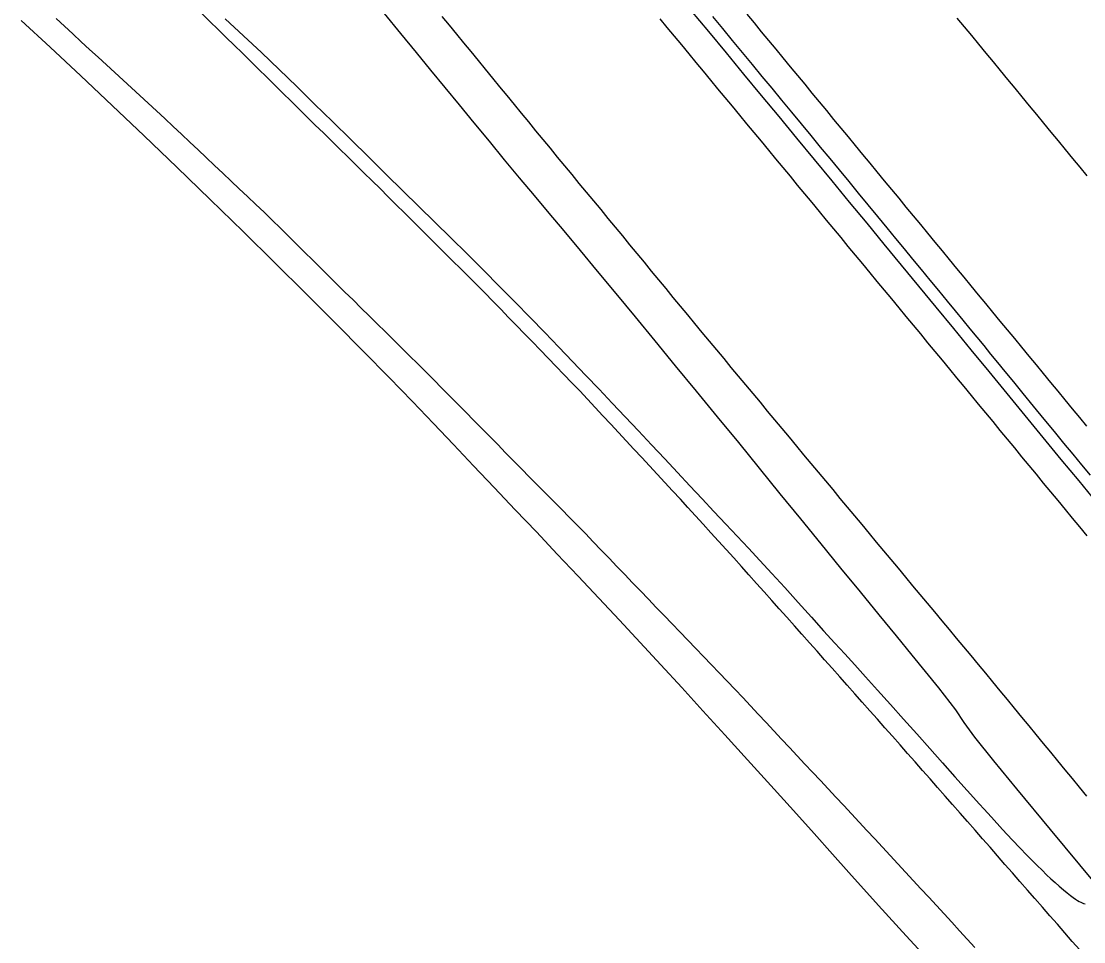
# Model space of a CAD drawing. Extents: x 1948091 to 1975253, y 787267 to 823306.
# Drawn here: x 1957374.3 to 1957607.8, y 811936.3 to 812138.5 of the extents above; entities that cross this region are included whole.
import ezdxf

# ---------------------------------------------------------------- set-up
doc = ezdxf.new("R2010")
doc.units = 0
doc.layers.add('RD_EX_Pavement_Markings', color=7, linetype='Continuous')
doc.layers.add('RD_EX_Road', color=7, linetype='Continuous')

msp = doc.modelspace()

# ---------------------------------------------------------------- linework, layer by layer
at = {"layer": 'RD_EX_Pavement_Markings'}
for points in [[(1957606.93, 811934.51), (1957605.28, 811936.39), (1957603.64, 811938.27), (1957602, 811940.14), (1957600.35, 811942.02), (1957598.71, 811943.9), (1957597.06, 811945.78), (1957595.42, 811947.66), (1957593.78, 811949.54), (1957592.13, 811951.42), (1957590.49, 811953.3), (1957588.85, 811955.18), (1957587.2, 811957.06), (1957585.56, 811958.94), (1957583.91, 811960.82), (1957582.26, 811962.69), (1957580.61, 811964.57), (1957578.96, 811966.44), (1957577.31, 811968.32), (1957575.67, 811970.2), (1957574.02, 811972.07), (1957572.37, 811973.95), (1957570.72, 811975.82), (1957569.07, 811977.7), (1957567.42, 811979.57), (1957565.76, 811981.44), (1957564.11, 811983.31), (1957562.45, 811985.18), (1957560.8, 811987.05), (1957559.14, 811988.92), (1957557.49, 811990.79), (1957555.84, 811992.66), (1957554.18, 811994.53), (1957552.51, 811996.4), (1957550.85, 811998.26), (1957549.19, 812000.13), (1957547.53, 812001.99), (1957545.87, 812003.86), (1957544.21, 812005.72), (1957542.55, 812007.59), (1957540.89, 812009.45), (1957539.22, 812011.31), (1957537.56, 812013.18), (1957535.9, 812015.04), (1957534.23, 812016.9), (1957532.57, 812018.76), (1957530.9, 812020.62), (1957529.22, 812022.47), (1957527.54, 812024.32), (1957525.87, 812026.17), (1957524.19, 812028.02), (1957522.51, 812029.87), (1957520.83, 812031.72), (1957519.15, 812033.57), (1957517.46, 812035.4), (1957515.76, 812037.23), (1957514.06, 812039.06), (1957512.36, 812040.9), (1957510.66, 812042.73), (1957508.96, 812044.56), (1957507.27, 812046.39), (1957505.57, 812048.22), (1957503.86, 812050.04), (1957502.15, 812051.86), (1957500.44, 812053.68), (1957498.74, 812055.51), (1957497.03, 812057.33), (1957495.3, 812059.13), (1957493.57, 812060.93), (1957491.83, 812062.72), (1957490.1, 812064.52), (1957488.37, 812066.32), (1957486.64, 812068.12), (1957484.9, 812069.9), (1957483.15, 812071.69), (1957481.41, 812073.48), (1957479.67, 812075.27), (1957477.93, 812077.06), (1957476.18, 812078.84), (1957474.41, 812080.6), (1957472.65, 812082.37), (1957470.88, 812084.13), (1957469.11, 812085.9), (1957467.35, 812087.66), (1957465.58, 812089.42), (1957463.81, 812091.19), (1957462.04, 812092.95), (1957460.27, 812094.71), (1957458.5, 812096.47), (1957456.73, 812098.23), (1957454.96, 812099.99), (1957453.19, 812101.76), (1957451.42, 812103.51), (1957449.63, 812105.25), (1957447.85, 812107), (1957446.07, 812108.75), (1957444.28, 812110.5), (1957442.5, 812112.25), (1957440.72, 812113.99), (1957438.94, 812115.74), (1957437.16, 812117.49), (1957435.38, 812119.24), (1957433.6, 812121), (1957431.82, 812122.75), (1957430.04, 812124.5), (1957428.26, 812126.25), (1957426.48, 812128), (1957424.7, 812129.76), (1957422.92, 812131.51), (1957421.14, 812133.26), (1957419.35, 812135), (1957417.57, 812136.75), (1957415.78, 812138.49), (1957414, 812140.24)], [(1957608.46, 811968.31), (1957606.87, 811970.24), (1957605.29, 811972.17), (1957603.7, 811974.1), (1957602.12, 811976.03), (1957600.53, 811977.96), (1957598.94, 811979.89), (1957597.36, 811981.82), (1957595.77, 811983.75), (1957594.19, 811985.68), (1957592.6, 811987.61), (1957591.02, 811989.54), (1957589.43, 811991.47), (1957587.85, 811993.4), (1957586.26, 811995.32), (1957584.66, 811997.24), (1957583.06, 811999.16), (1957581.46, 812001.08), (1957579.86, 812003), (1957578.26, 812004.92), (1957576.66, 812006.84), (1957575.07, 812008.76), (1957573.47, 812010.67), (1957571.87, 812012.59), (1957570.27, 812014.51), (1957568.67, 812016.43), (1957567.07, 812018.35), (1957565.48, 812020.27), (1957563.88, 812022.19), (1957562.28, 812024.11), (1957560.68, 812026.03), (1957559.09, 812027.95), (1957557.49, 812029.87), (1957555.89, 812031.79), (1957554.3, 812033.71), (1957552.7, 812035.63), (1957551.1, 812037.54), (1957549.51, 812039.46), (1957547.91, 812041.38), (1957546.31, 812043.3), (1957544.72, 812045.22), (1957543.12, 812047.14), (1957541.52, 812049.06), (1957539.93, 812050.98), (1957538.33, 812052.9), (1957536.73, 812054.82), (1957535.14, 812056.74), (1957533.54, 812058.66), (1957531.94, 812060.58), (1957530.35, 812062.5), (1957528.75, 812064.42), (1957527.15, 812066.34), (1957525.56, 812068.26), (1957523.96, 812070.18), (1957522.36, 812072.1), (1957520.77, 812074.03), (1957519.19, 812075.95), (1957517.6, 812077.88), (1957516.01, 812079.81), (1957514.42, 812081.73), (1957512.83, 812083.66), (1957511.25, 812085.59), (1957509.66, 812087.51), (1957508.07, 812089.44), (1957506.48, 812091.37), (1957504.89, 812093.29), (1957503.3, 812095.22), (1957501.72, 812097.15), (1957500.13, 812099.07), (1957498.54, 812101), (1957496.95, 812102.93), (1957495.36, 812104.85), (1957493.78, 812106.78), (1957492.19, 812108.71), (1957490.6, 812110.63), (1957489.01, 812112.56), (1957487.43, 812114.49), (1957485.85, 812116.42), (1957484.26, 812118.35), (1957482.68, 812120.28), (1957481.09, 812122.21), (1957479.51, 812124.14), (1957477.93, 812126.07), (1957476.34, 812128), (1957474.76, 812129.93), (1957473.17, 812131.86), (1957471.59, 812133.79), (1957470.01, 812135.72), (1957468.42, 812137.65), (1957466.84, 812139.58)], [(1957533.76, 812140.1), (1957535.35, 812138.17), (1957536.94, 812136.25), (1957538.52, 812134.32), (1957540.11, 812132.39), (1957541.7, 812130.47), (1957543.29, 812128.54), (1957544.88, 812126.62), (1957546.47, 812124.69), (1957548.06, 812122.76), (1957549.65, 812120.84), (1957551.24, 812118.91), (1957552.83, 812116.99), (1957554.42, 812115.06), (1957556, 812113.13), (1957557.59, 812111.21), (1957559.18, 812109.28), (1957560.77, 812107.36), (1957562.36, 812105.43), (1957563.95, 812103.5), (1957565.54, 812101.58), (1957567.13, 812099.65), (1957568.71, 812097.72), (1957570.3, 812095.8), (1957571.89, 812093.87), (1957573.48, 812091.95), (1957575.07, 812090.02), (1957576.66, 812088.09), (1957578.25, 812086.17), (1957579.84, 812084.24), (1957581.43, 812082.32), (1957583.01, 812080.39), (1957584.6, 812078.46), (1957586.19, 812076.54), (1957587.78, 812074.61), (1957589.37, 812072.68), (1957590.96, 812070.76), (1957592.55, 812068.83), (1957594.14, 812066.91), (1957595.73, 812064.98), (1957597.32, 812063.05), (1957598.91, 812061.13), (1957600.49, 812059.2), (1957602.08, 812057.27), (1957603.67, 812055.35), (1957605.26, 812053.42), (1957606.84, 812051.49), (1957608.43, 812049.56)], [(1957382, 812139.12), (1957383.84, 812137.43), (1957385.68, 812135.74), (1957387.51, 812134.05), (1957389.35, 812132.36), (1957391.19, 812130.67), (1957393.03, 812128.98), (1957394.86, 812127.29), (1957396.7, 812125.59), (1957398.54, 812123.9), (1957400.37, 812122.21), (1957402.21, 812120.52), (1957404.05, 812118.83), (1957405.89, 812117.14), (1957407.71, 812115.44), (1957409.53, 812113.72), (1957411.34, 812112.01), (1957413.16, 812110.3), (1957414.98, 812108.58), (1957416.79, 812106.87), (1957418.61, 812105.16), (1957420.42, 812103.44), (1957422.24, 812101.73), (1957424.06, 812100.02), (1957425.87, 812098.3), (1957427.69, 812096.59), (1957429.48, 812094.85), (1957431.26, 812093.1), (1957433.03, 812091.34), (1957434.81, 812089.59), (1957436.58, 812087.83), (1957438.36, 812086.08), (1957440.13, 812084.32), (1957441.91, 812082.57), (1957443.69, 812080.81), (1957445.46, 812079.05), (1957447.24, 812077.3), (1957449.01, 812075.54), (1957450.79, 812073.79), (1957452.56, 812072.03), (1957454.34, 812070.28), (1957456.11, 812068.52), (1957457.89, 812066.77), (1957459.67, 812065.01), (1957461.44, 812063.26), (1957463.22, 812061.5), (1957464.97, 812059.73), (1957466.73, 812057.95), (1957468.48, 812056.18), (1957470.24, 812054.4), (1957471.99, 812052.62), (1957473.75, 812050.85), (1957475.5, 812049.07), (1957477.25, 812047.3), (1957479.01, 812045.52), (1957480.76, 812043.74), (1957482.52, 812041.97), (1957484.27, 812040.19), (1957486.02, 812038.41), (1957487.78, 812036.64), (1957489.53, 812034.86), (1957491.29, 812033.09), (1957493.04, 812031.31), (1957494.79, 812029.53), (1957496.55, 812027.76), (1957498.29, 812025.97), (1957500.02, 812024.17), (1957501.75, 812022.37), (1957503.48, 812020.57), (1957505.21, 812018.77), (1957506.94, 812016.97), (1957508.67, 812015.17), (1957510.4, 812013.37), (1957512.13, 812011.57), (1957513.86, 812009.77), (1957515.59, 812007.97), (1957517.32, 812006.17), (1957519.06, 812004.37), (1957520.79, 812002.57), (1957522.52, 812000.77), (1957524.25, 811998.97), (1957525.98, 811997.17), (1957527.71, 811995.37), (1957529.44, 811993.57), (1957531.16, 811991.76), (1957532.87, 811989.94), (1957534.57, 811988.12), (1957536.28, 811986.29), (1957537.98, 811984.47), (1957539.69, 811982.64), (1957541.4, 811980.82), (1957543.1, 811979), (1957544.81, 811977.17), (1957546.51, 811975.35), (1957548.22, 811973.53), (1957549.92, 811971.7), (1957551.63, 811969.88), (1957553.34, 811968.06), (1957555.04, 811966.23), (1957556.75, 811964.41), (1957558.46, 811962.58), (1957560.16, 811960.76), (1957561.86, 811958.92), (1957563.55, 811957.09), (1957565.25, 811955.26), (1957566.94, 811953.42), (1957568.64, 811951.59), (1957570.33, 811949.75), (1957572.03, 811947.92), (1957573.73, 811946.09), (1957575.42, 811944.25), (1957577.12, 811942.42), (1957578.81, 811940.58), (1957580.5, 811938.74), (1957582.17, 811936.89), (1957583.84, 811935.03)], [(1957514.62, 812139.1), (1957516.21, 812137.18), (1957517.8, 812135.25), (1957519.39, 812133.33), (1957520.98, 812131.4), (1957522.57, 812129.48), (1957524.17, 812127.56), (1957525.76, 812125.63), (1957527.35, 812123.71), (1957528.94, 812121.78), (1957530.53, 812119.86), (1957532.12, 812117.93), (1957533.71, 812116.01), (1957535.3, 812114.09), (1957536.89, 812112.16), (1957538.49, 812110.24), (1957540.08, 812108.31), (1957541.67, 812106.39), (1957543.26, 812104.47), (1957544.85, 812102.54), (1957546.44, 812100.62), (1957548.03, 812098.69), (1957549.62, 812096.77), (1957551.22, 812094.85), (1957552.81, 812092.92), (1957554.4, 812091), (1957555.99, 812089.07), (1957557.58, 812087.15), (1957559.17, 812085.23), (1957560.76, 812083.3), (1957562.36, 812081.38), (1957563.95, 812079.45), (1957565.54, 812077.53), (1957567.13, 812075.61), (1957568.72, 812073.68), (1957570.31, 812071.76), (1957571.9, 812069.83), (1957573.49, 812067.91), (1957575.08, 812065.98), (1957576.67, 812064.05), (1957578.26, 812062.13), (1957579.85, 812060.2), (1957581.44, 812058.27), (1957583.02, 812056.35), (1957584.61, 812054.42), (1957586.2, 812052.49), (1957587.79, 812050.57), (1957589.38, 812048.64), (1957590.97, 812046.71), (1957592.56, 812044.79), (1957594.15, 812042.86), (1957595.73, 812040.94), (1957597.32, 812039.01), (1957598.91, 812037.08), (1957600.5, 812035.16), (1957602.09, 812033.23), (1957603.68, 812031.3), (1957605.27, 812029.38), (1957606.86, 812027.45), (1957608.44, 812025.52)], [(1957579.92, 812139.25), (1957581.52, 812137.33), (1957583.11, 812135.41), (1957584.7, 812133.48), (1957586.28, 812131.55), (1957587.87, 812129.62), (1957589.46, 812127.7), (1957591.04, 812125.77), (1957592.63, 812123.84), (1957594.22, 812121.91), (1957595.8, 812119.98), (1957597.39, 812118.06), (1957598.98, 812116.13), (1957600.56, 812114.2), (1957602.15, 812112.27), (1957603.73, 812110.34), (1957605.32, 812108.42), (1957606.91, 812106.49), (1957608.5, 812104.56)]]:
    msp.add_lwpolyline(points, dxfattribs=at)
at = {"layer": 'RD_EX_Road'}
for points in [[(1957610.19, 811949.3), (1957600.48, 811960.98), (1957593.09, 811969.89), (1957588.04, 811976.02), (1957583.85, 811981.27), (1957581.55, 811984.45), (1957579.68, 811987.24), (1957575.95, 811992.09), (1957570.1, 811999.29), (1957566.63, 812003.52), (1957562.85, 812008.14), (1957558.74, 812013.15), (1957554.44, 812018.4), (1957550.07, 812023.75), (1957545.63, 812029.19), (1957541.12, 812034.74), (1957536.56, 812040.34), (1957531.97, 812045.97), (1957527.35, 812051.61), (1957522.7, 812057.27), (1957518.09, 812062.86), (1957513.61, 812068.3), (1957509.26, 812073.59), (1957505.03, 812078.72), (1957500.98, 812083.61), (1957497.18, 812088.19), (1957493.61, 812092.46), (1957490.3, 812096.41), (1957487.08, 812100.24), (1957483.82, 812104.14), (1957480.53, 812108.12), (1957477.2, 812112.16), (1957473.88, 812116.2), (1957470.64, 812120.16), (1957464.34, 812127.83), (1957461.15, 812131.71), (1957457.76, 812135.85), (1957454.16, 812140.26)], [(1957521.4, 812141), (1957525.31, 812136.28), (1957529.19, 812131.58), (1957533.06, 812126.91), (1957536.92, 812122.26), (1957540.79, 812117.58), (1957544.66, 812112.89), (1957548.55, 812108.18), (1957552.42, 812103.47), (1957556.27, 812098.8), (1957560.1, 812094.17), (1957563.89, 812089.57), (1957567.69, 812084.97), (1957571.49, 812080.35), (1957575.32, 812075.71), (1957579.15, 812071.04), (1957583.01, 812066.34), (1957586.92, 812061.58), (1957590.86, 812056.78), (1957594.85, 812051.92), (1957598.84, 812047.07), (1957602.78, 812042.28), (1957606.68, 812037.55), (1957610.53, 812032.88)], [(1957526.24, 812139.56), (1957528.4, 812136.93), (1957530.57, 812134.31), (1957532.74, 812131.68), (1957534.91, 812129.05), (1957537.08, 812126.43), (1957539.25, 812123.81), (1957541.41, 812121.19), (1957543.56, 812118.58), (1957545.7, 812115.98), (1957547.82, 812113.42), (1957549.91, 812110.88), (1957551.98, 812108.38), (1957554.05, 812105.88), (1957556.14, 812103.34), (1957558.25, 812100.78), (1957560.37, 812098.19), (1957562.47, 812095.63), (1957564.5, 812093.16), (1957566.45, 812090.79), (1957568.33, 812088.51), (1957570.18, 812086.27), (1957572.05, 812083.99), (1957573.96, 812081.69), (1957575.88, 812079.35), (1957577.77, 812077.07), (1957579.55, 812074.91), (1957581.22, 812072.87), (1957582.78, 812070.96), (1957584.29, 812069.12), (1957585.81, 812067.27), (1957587.33, 812065.42), (1957588.86, 812063.57), (1957590.49, 812061.59), (1957592.35, 812059.33), (1957594.42, 812056.79), (1957596.71, 812053.98), (1957599.06, 812051.11), (1957601.28, 812048.4), (1957603.38, 812045.84), (1957605.37, 812043.43), (1957607.29, 812041.1), (1957609.22, 812038.78)], [(1957374.32, 812138.72), (1957380.69, 812132.81), (1957387.38, 812126.56), (1957394.3, 812120.06), (1957401.34, 812113.37), (1957408.51, 812106.49), (1957415.81, 812099.41), (1957423.05, 812092.33), (1957430.05, 812085.44), (1957436.82, 812078.72), (1957443.35, 812072.19), (1957449.51, 812065.98), (1957455.15, 812060.24), (1957460.27, 812054.97), (1957464.88, 812050.16), (1957469.27, 812045.54), (1957473.73, 812040.85), (1957478.26, 812036.08), (1957482.87, 812031.23), (1957487.51, 812026.34), (1957492.11, 812021.48), (1957496.69, 812016.63), (1957501.24, 812011.79), (1957505.78, 812006.95), (1957510.33, 812002.06), (1957514.89, 811997.13), (1957519.47, 811992.16), (1957524.12, 811987.07), (1957528.94, 811981.79), (1957533.92, 811976.31), (1957539.06, 811970.63), (1957544.04, 811965.11), (1957548.56, 811960.09), (1957552.61, 811955.56), (1957556.19, 811951.53), (1957562.7, 811944.27), (1957568.79, 811937.61), (1957574.99, 811930.85)], [(1957419.14, 812139.06), (1957423.15, 812135.36), (1957427.09, 812131.64), (1957430.97, 812127.92), (1957434.84, 812124.17), (1957438.76, 812120.36), (1957442.72, 812116.48), (1957446.73, 812112.54), (1957450.69, 812108.65), (1957454.51, 812104.9), (1957458.18, 812101.3), (1957461.71, 812097.84), (1957465.19, 812094.43), (1957468.71, 812090.96), (1957472.27, 812087.44), (1957475.88, 812083.86), (1957479.44, 812080.3), (1957482.88, 812076.83), (1957486.18, 812073.45), (1957489.35, 812070.17), (1957492.42, 812066.96), (1957495.44, 812063.8), (1957498.4, 812060.71), (1957501.3, 812057.68), (1957504.18, 812054.66), (1957507.06, 812051.62), (1957509.95, 812048.56), (1957512.84, 812045.47), (1957515.71, 812042.41), (1957518.51, 812039.41), (1957521.25, 812036.47), (1957523.93, 812033.6), (1957526.54, 812030.8), (1957529.11, 812028.06), (1957531.63, 812025.39), (1957534.11, 812022.78), (1957536.63, 812020.1), (1957539.29, 812017.22), (1957542.1, 812014.14), (1957545.06, 812010.85), (1957547.97, 812007.6), (1957550.64, 812004.63), (1957553.08, 812001.94), (1957555.28, 811999.54), (1957557.47, 811997.14), (1957559.87, 811994.5), (1957562.49, 811991.6), (1957565.31, 811988.44), (1957568.22, 811985.18), (1957571.1, 811981.96), (1957573.94, 811978.78), (1957576.74, 811975.65), (1957579.5, 811972.56), (1957582.21, 811969.53), (1957584.89, 811966.56), (1957585.81, 811965.54), (1957587.52, 811963.65), (1957589.96, 811960.97), (1957592.05, 811958.7), (1957593.81, 811956.84), (1957595.22, 811955.38), (1957596.43, 811954.17), (1957597.56, 811953.04), (1957598.63, 811952), (1957599.63, 811951.03), (1957600.58, 811950.14), (1957601.52, 811949.29), (1957602.42, 811948.49), (1957603.31, 811947.74), (1957604.13, 811947.06), (1957604.85, 811946.49), (1957605.47, 811946.03), (1957605.99, 811945.67), (1957606.43, 811945.38), (1957606.81, 811945.15), (1957607.14, 811944.97), (1957607.42, 811944.83), (1957607.72, 811944.73), (1957608.13, 811944.63)]]:
    msp.add_lwpolyline(points, dxfattribs=at)

doc.saveas('drawing.dxf')
